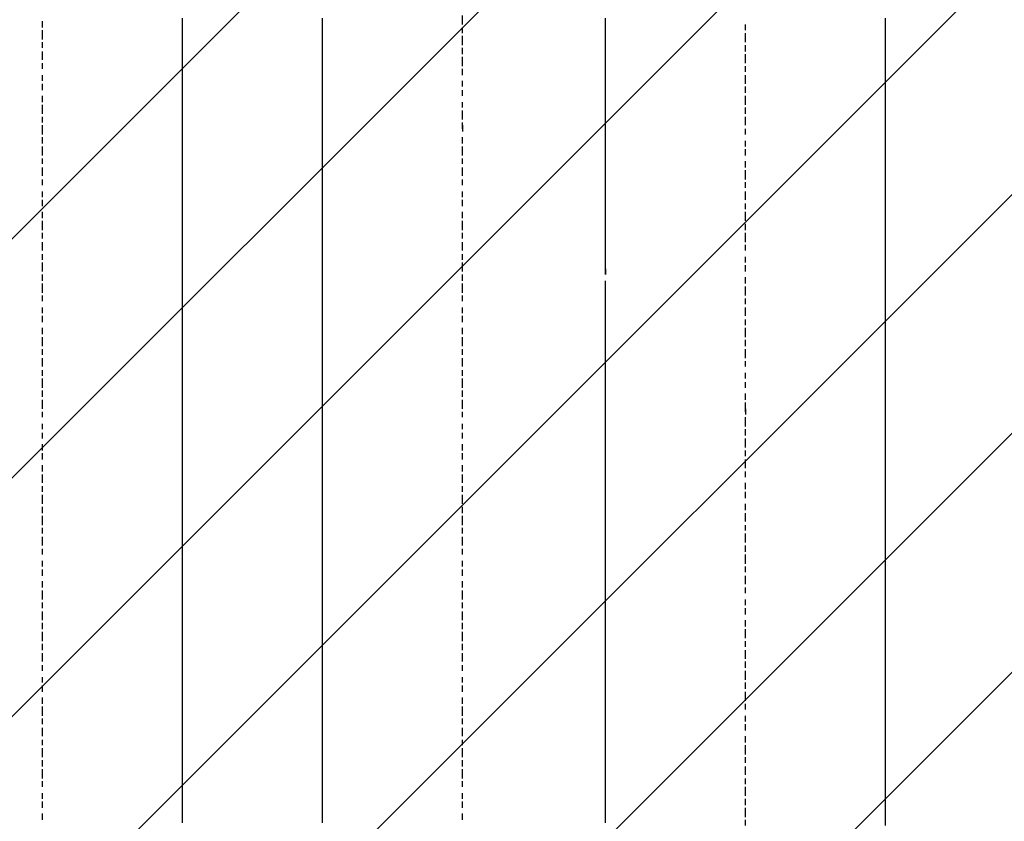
# Model space of a CAD drawing. Extents: x 997 to 109698, y 921 to 94021.
# Tile 440 of 656: x 24181 to 25579, y 41916 to 43055. Entities that reach past the tile are written whole.
import ezdxf

# ---------------------------------------------------------------- set-up
doc = ezdxf.new("R2010")
doc.units = 0
doc.header["$MEASUREMENT"] = 0
doc.layers.add('12', color=7, linetype='CONTINUOUS')
doc.layers.add('28', color=7, linetype='CONTINUOUS')

msp = doc.modelspace()

# ---------------------------------------------------------------- linework, layer by layer
at = {"layer": '12', "color": 5}
for p, q in [((24411.630503, 43056.563401), (24411.630503, 43043.563401)), ((24610.630503, 43043.563401), (24610.630503, 43056.563401)), ((25012.630503, 43047.563401), (25012.630503, 43056.563401)), ((25410.630503, 43047.563401), (25410.630503, 43056.563401)), ((24411.630503, 43043.563401), (24411.630503, 43035.563401)), ((24610.630503, 43035.563401), (24610.630503, 43043.563401)), ((25012.630503, 43035.563401), (25012.630503, 43047.563401)), ((25410.630503, 43039.563401), (25410.630503, 43047.563401)), ((24411.630503, 43035.563401), (24411.630503, 43026.563401)), ((24411.630503, 43026.563401), (24411.630503, 43014.563401)), ((24610.630503, 43026.563401), (24610.630503, 43035.563401)), ((24610.630503, 43014.563401), (24610.630503, 43026.563401)), ((25012.630503, 43026.563401), (25012.630503, 43035.563401)), ((25012.630503, 43018.563401), (25012.630503, 43026.563401)), ((25410.630503, 43026.563401), (25410.630503, 43039.563401)), ((25410.630503, 43018.563401), (25410.630503, 43026.563401)), ((24411.630503, 43014.563401), (24411.630503, 43005.563401)), ((24610.630503, 43005.563401), (24610.630503, 43014.563401)), ((25012.630503, 43005.563401), (25012.630503, 43018.563401)), ((25410.630503, 43009.563401), (25410.630503, 43018.563401)), ((24411.630503, 43005.563401), (24411.630503, 42997.563401)), ((24610.630503, 42997.563401), (24610.630503, 43005.563401)), ((25012.630503, 42997.563401), (25012.630503, 43005.563401)), ((25410.630503, 42997.563401), (25410.630503, 43009.563401)), ((24411.630503, 42997.563401), (24411.630503, 42984.563401)), ((24411.630503, 42984.563401), (24411.630503, 42975.563401)), ((24610.630503, 42984.563401), (24610.630503, 42997.563401)), ((24610.630503, 42975.563401), (24610.630503, 42984.563401)), ((25012.630503, 42988.563401), (25012.630503, 42997.563401)), ((25012.630503, 42975.563401), (25012.630503, 42988.563401)), ((25410.630503, 42988.563401), (25410.630503, 42997.563401)), ((25410.630503, 42975.563401), (25410.630503, 42988.563401)), ((24411.630503, 42975.563401), (24411.630503, 42963.563401)), ((24610.630503, 42963.563401), (24610.630503, 42975.563401)), ((25012.630503, 42967.563401), (25012.630503, 42975.563401)), ((25410.630503, 42967.563401), (25410.630503, 42975.563401)), ((24411.630503, 42963.563401), (24411.630503, 42954.563401)), ((24610.630503, 42954.563401), (24610.630503, 42963.563401)), ((25012.630503, 42959.563401), (25012.630503, 42967.563401)), ((25012.630503, 42946.563401), (25012.630503, 42959.563401)), ((25410.630503, 42959.563401), (25410.630503, 42967.563401)), ((25410.630503, 42946.563401), (25410.630503, 42959.563401)), ((24411.630503, 42954.563401), (24411.630503, 42946.563401)), ((24411.630503, 42946.563401), (24411.630503, 42933.563401)), ((24610.630503, 42946.563401), (24610.630503, 42954.563401)), ((24610.630503, 42933.563401), (24610.630503, 42946.563401)), ((25012.630503, 42937.563401), (25012.630503, 42946.563401)), ((25410.630503, 42937.563401), (25410.630503, 42946.563401)), ((24411.630503, 42933.563401), (24411.630503, 42925.563401)), ((24610.630503, 42925.563401), (24610.630503, 42933.563401)), ((25012.630503, 42925.563401), (25012.630503, 42937.563401)), ((25410.630503, 42929.563401), (25410.630503, 42937.563401)), ((25410.630503, 42916.563401), (25410.630503, 42929.563401)), ((24411.630503, 42925.563401), (24411.630503, 42916.563401)), ((24411.630503, 42916.563401), (24411.630503, 42904.563401)), ((24610.630503, 42916.563401), (24610.630503, 42925.563401)), ((24610.630503, 42904.563401), (24610.630503, 42916.563401)), ((25012.630503, 42916.563401), (25012.630503, 42925.563401)), ((25012.630503, 42908.563401), (25012.630503, 42916.563401)), ((25410.630503, 42908.563401), (25410.630503, 42916.563401)), ((24411.630503, 42904.563401), (24411.630503, 42895.563401)), ((24610.630503, 42895.563401), (24610.630503, 42904.563401)), ((25012.630503, 42895.563401), (25012.630503, 42908.563401)), ((25410.630503, 42899.563401), (25410.630503, 42908.563401)), ((24411.630503, 42895.563401), (24411.630503, 42887.563401)), ((24411.630503, 42887.563401), (24411.630503, 42874.563401)), ((24610.630503, 42887.563401), (24610.630503, 42895.563401)), ((24610.630503, 42874.563401), (24610.630503, 42887.563401)), ((25012.630503, 42887.563401), (25012.630503, 42895.563401)), ((25012.630503, 42878.563401), (25012.630503, 42887.563401)), ((25410.630503, 42887.563401), (25410.630503, 42899.563401)), ((25410.630503, 42878.563401), (25410.630503, 42887.563401)), ((24411.630503, 42874.563401), (24411.630503, 42865.563401)), ((24610.630503, 42865.563401), (24610.630503, 42874.563401)), ((25012.630503, 42865.563401), (25012.630503, 42878.563401)), ((25410.630503, 42865.563401), (25410.630503, 42878.563401)), ((24411.630503, 42865.563401), (24411.630503, 42853.563401)), ((24610.630503, 42853.563401), (24610.630503, 42865.563401)), ((25012.630503, 42857.563401), (25012.630503, 42865.563401)), ((25410.630503, 42857.563401), (25410.630503, 42865.563401)), ((24411.630503, 42853.563401), (24411.630503, 42844.563401)), ((24411.630503, 42844.563401), (24411.630503, 42836.563401)), ((24610.630503, 42844.563401), (24610.630503, 42853.563401)), ((24610.630503, 42836.563401), (24610.630503, 42844.563401)), ((25012.630503, 42849.563401), (25012.630503, 42857.563401)), ((25012.630503, 42836.563401), (25012.630503, 42849.563401)), ((25410.630503, 42849.563401), (25410.630503, 42857.563401)), ((25410.630503, 42836.563401), (25410.630503, 42849.563401)), ((24411.630503, 42836.563401), (24411.630503, 42823.563401)), ((24610.630503, 42823.563401), (24610.630503, 42836.563401)), ((25012.630503, 42827.563401), (25012.630503, 42836.563401)), ((25410.630503, 42827.563401), (25410.630503, 42836.563401)), ((24411.630503, 42823.563401), (24411.630503, 42815.563401)), ((24610.630503, 42815.563401), (24610.630503, 42823.563401)), ((25012.630503, 42815.563401), (25012.630503, 42827.563401)), ((25410.630503, 42819.563401), (25410.630503, 42827.563401)), ((25410.630503, 42806.563401), (25410.630503, 42819.563401)), ((24411.630503, 42815.563401), (24411.630503, 42806.563401)), ((24411.630503, 42806.563401), (24411.630503, 42793.563401)), ((24610.630503, 42806.563401), (24610.630503, 42815.563401)), ((24610.630503, 42793.563401), (24610.630503, 42806.563401)), ((25012.630503, 42806.563401), (25012.630503, 42815.563401)), ((25012.630503, 42798.563401), (25012.630503, 42806.563401)), ((25410.630503, 42798.563401), (25410.630503, 42806.563401)), ((24411.630503, 42793.563401), (24411.630503, 42785.563401)), ((24610.630503, 42785.563401), (24610.630503, 42793.563401)), ((25012.630503, 42785.563401), (25012.630503, 42798.563401)), ((25410.630503, 42789.563401), (25410.630503, 42798.563401)), ((25410.630503, 42777.563401), (25410.630503, 42789.563401)), ((24411.630503, 42785.563401), (24411.630503, 42777.563401)), ((24411.630503, 42777.563401), (24411.630503, 42764.563401)), ((24610.630503, 42777.563401), (24610.630503, 42785.563401)), ((24610.630503, 42764.563401), (24610.630503, 42777.563401)), ((25012.630503, 42777.563401), (25012.630503, 42785.563401)), ((25012.630503, 42768.563401), (25012.630503, 42777.563401)), ((25410.630503, 42768.563401), (25410.630503, 42777.563401)), ((24411.630503, 42764.563401), (24411.630503, 42755.563401)), ((24610.630503, 42755.563401), (24610.630503, 42764.563401)), ((25012.630503, 42755.563401), (25012.630503, 42768.563401)), ((25410.630503, 42755.563401), (25410.630503, 42768.563401)), ((24411.630503, 42755.563401), (24411.630503, 42747.563401)), ((24411.630503, 42747.563401), (24411.630503, 42734.563401)), ((24610.630503, 42747.563401), (24610.630503, 42755.563401)), ((24610.630503, 42734.563401), (24610.630503, 42747.563401)), ((25012.630503, 42747.563401), (25012.630503, 42755.563401)), ((25012.630503, 42738.563401), (25012.630503, 42747.563401)), ((25410.630503, 42747.563401), (25410.630503, 42755.563401)), ((25410.630503, 42738.563401), (25410.630503, 42747.563401)), ((24411.630503, 42734.563401), (24411.630503, 42726.563401)), ((24610.630503, 42726.563401), (24610.630503, 42734.563401)), ((25012.630503, 42726.563401), (25012.630503, 42738.563401)), ((25410.630503, 42726.563401), (25410.630503, 42738.563401)), ((24411.630503, 42726.563401), (24411.630503, 42713.563401)), ((24610.630503, 42713.563401), (24610.630503, 42726.563401)), ((25012.630503, 42717.563401), (25012.630503, 42726.563401)), ((25410.630503, 42717.563401), (25410.630503, 42726.563401)), ((24411.630503, 42713.563401), (24411.630503, 42705.563401)), ((24411.630503, 42705.563401), (24411.630503, 42696.563401)), ((24610.630503, 42705.563401), (24610.630503, 42713.563401)), ((24610.630503, 42696.563401), (24610.630503, 42705.563401)), ((25012.630503, 42705.563401), (25012.630503, 42717.563401)), ((25012.630503, 42696.563401), (25012.630503, 42705.563401)), ((25410.630503, 42709.563401), (25410.630503, 42717.563401)), ((25410.630503, 42696.563401), (25410.630503, 42709.563401)), ((24411.630503, 42696.563401), (24411.630503, 42683.563401)), ((24610.630503, 42683.563401), (24610.630503, 42696.563401)), ((25410.630503, 42688.563401), (25410.630503, 42696.563401)), ((24411.630503, 42683.563401), (24411.630503, 42675.563401)), ((24610.630503, 42675.563401), (24610.630503, 42683.563401)), ((25012.630503, 42675.563401), (25012.630503, 42683.563401)), ((25410.630503, 42679.563401), (25410.630503, 42688.563401)), ((25410.630503, 42666.563401), (25410.630503, 42679.563401)), ((24411.630503, 42675.563401), (24411.630503, 42666.563401)), ((24411.630503, 42666.563401), (24411.630503, 42654.563401)), ((24610.630503, 42666.563401), (24610.630503, 42675.563401)), ((24610.630503, 42654.563401), (24610.630503, 42666.563401)), ((25012.630503, 42666.563401), (25012.630503, 42675.563401)), ((25012.630503, 42654.563401), (25012.630503, 42666.563401)), ((25410.630503, 42658.563401), (25410.630503, 42666.563401)), ((24411.630503, 42654.563401), (24411.630503, 42645.563401)), ((24610.630503, 42645.563401), (24610.630503, 42654.563401)), ((25012.630503, 42645.563401), (25012.630503, 42654.563401)), ((25410.630503, 42645.563401), (25410.630503, 42658.563401)), ((24411.630503, 42645.563401), (24411.630503, 42637.563401)), ((24411.630503, 42637.563401), (24411.630503, 42624.563401)), ((24610.630503, 42637.563401), (24610.630503, 42645.563401)), ((24610.630503, 42624.563401), (24610.630503, 42637.563401)), ((25012.630503, 42637.563401), (25012.630503, 42645.563401)), ((25012.630503, 42624.563401), (25012.630503, 42637.563401)), ((25410.630503, 42637.563401), (25410.630503, 42645.563401)), ((25410.630503, 42628.563401), (25410.630503, 42637.563401)), ((24411.630503, 42624.563401), (24411.630503, 42616.563401)), ((24610.630503, 42616.563401), (24610.630503, 42624.563401)), ((25012.630503, 42616.563401), (25012.630503, 42624.563401)), ((25410.630503, 42616.563401), (25410.630503, 42628.563401)), ((24411.630503, 42616.563401), (24411.630503, 42603.563401)), ((24610.630503, 42603.563401), (24610.630503, 42616.563401)), ((25012.630503, 42603.563401), (25012.630503, 42616.563401)), ((25410.630503, 42607.563401), (25410.630503, 42616.563401)), ((25410.630503, 42599.563401), (25410.630503, 42607.563401)), ((24411.630503, 42603.563401), (24411.630503, 42594.563401)), ((24411.630503, 42594.563401), (24411.630503, 42586.563401)), ((24610.630503, 42594.563401), (24610.630503, 42603.563401)), ((24610.630503, 42586.563401), (24610.630503, 42594.563401)), ((25012.630503, 42594.563401), (25012.630503, 42603.563401)), ((25012.630503, 42586.563401), (25012.630503, 42594.563401)), ((25410.630503, 42586.563401), (25410.630503, 42599.563401)), ((24411.630503, 42586.563401), (24411.630503, 42573.563401)), ((24610.630503, 42573.563401), (24610.630503, 42586.563401)), ((25012.630503, 42573.563401), (25012.630503, 42586.563401)), ((25410.630503, 42578.563401), (25410.630503, 42586.563401)), ((25410.630503, 42569.563401), (25410.630503, 42578.563401)), ((24411.630503, 42573.563401), (24411.630503, 42565.563401)), ((24411.630503, 42565.563401), (24411.630503, 42556.563401)), ((24610.630503, 42565.563401), (24610.630503, 42573.563401)), ((24610.630503, 42556.563401), (24610.630503, 42565.563401)), ((25012.630503, 42565.563401), (25012.630503, 42573.563401)), ((25012.630503, 42556.563401), (25012.630503, 42565.563401)), ((25410.630503, 42556.563401), (25410.630503, 42569.563401)), ((24411.630503, 42556.563401), (24411.630503, 42544.563401)), ((24610.630503, 42544.563401), (24610.630503, 42556.563401)), ((25012.630503, 42544.563401), (25012.630503, 42556.563401)), ((25410.630503, 42548.563401), (25410.630503, 42556.563401)), ((24411.630503, 42544.563401), (24411.630503, 42535.563401)), ((24610.630503, 42535.563401), (24610.630503, 42544.563401)), ((25012.630503, 42535.563401), (25012.630503, 42544.563401)), ((25410.630503, 42535.563401), (25410.630503, 42548.563401)), ((24411.630503, 42535.563401), (24411.630503, 42527.563401)), ((24411.630503, 42527.563401), (24411.630503, 42514.563401)), ((24610.630503, 42527.563401), (24610.630503, 42535.563401)), ((24610.630503, 42514.563401), (24610.630503, 42527.563401)), ((25012.630503, 42527.563401), (25012.630503, 42535.563401)), ((25012.630503, 42514.563401), (25012.630503, 42527.563401)), ((25410.630503, 42527.563401), (25410.630503, 42535.563401)), ((25410.630503, 42518.563401), (25410.630503, 42527.563401)), ((24411.630503, 42514.563401), (24411.630503, 42506.563401)), ((24610.630503, 42506.563401), (24610.630503, 42514.563401)), ((25012.630503, 42506.563401), (25012.630503, 42514.563401)), ((25410.630503, 42506.563401), (25410.630503, 42518.563401)), ((24411.630503, 42506.563401), (24411.630503, 42493.563401)), ((24610.630503, 42493.563401), (24610.630503, 42506.563401)), ((25012.630503, 42493.563401), (25012.630503, 42506.563401)), ((25410.630503, 42497.563401), (25410.630503, 42506.563401)), ((25410.630503, 42489.563401), (25410.630503, 42497.563401)), ((24411.630503, 42493.563401), (24411.630503, 42484.563401)), ((24411.630503, 42484.563401), (24411.630503, 42476.563401)), ((24610.630503, 42484.563401), (24610.630503, 42493.563401)), ((24610.630503, 42476.563401), (24610.630503, 42484.563401)), ((25012.630503, 42484.563401), (25012.630503, 42493.563401)), ((25012.630503, 42476.563401), (25012.630503, 42484.563401)), ((25410.630503, 42476.563401), (25410.630503, 42489.563401)), ((24411.630503, 42476.563401), (24411.630503, 42463.563401)), ((24610.630503, 42463.563401), (24610.630503, 42476.563401)), ((25012.630503, 42463.563401), (25012.630503, 42476.563401)), ((25410.630503, 42467.563401), (25410.630503, 42476.563401)), ((25410.630503, 42459.563401), (25410.630503, 42467.563401)), ((24411.630503, 42463.563401), (24411.630503, 42455.563401)), ((24411.630503, 42455.563401), (24411.630503, 42446.563401)), ((24610.630503, 42455.563401), (24610.630503, 42463.563401)), ((24610.630503, 42446.563401), (24610.630503, 42455.563401)), ((25012.630503, 42455.563401), (25012.630503, 42463.563401)), ((25012.630503, 42446.563401), (25012.630503, 42455.563401)), ((25410.630503, 42446.563401), (25410.630503, 42459.563401)), ((24411.630503, 42446.563401), (24411.630503, 42434.563401)), ((24610.630503, 42434.563401), (24610.630503, 42446.563401)), ((25012.630503, 42434.563401), (25012.630503, 42446.563401)), ((25410.630503, 42438.563401), (25410.630503, 42446.563401)), ((24411.630503, 42434.563401), (24411.630503, 42425.563401)), ((24411.630503, 42425.563401), (24411.630503, 42417.563401)), ((24610.630503, 42425.563401), (24610.630503, 42434.563401)), ((24610.630503, 42417.563401), (24610.630503, 42425.563401)), ((25012.630503, 42425.563401), (25012.630503, 42434.563401)), ((25012.630503, 42417.563401), (25012.630503, 42425.563401)), ((25410.630503, 42429.563401), (25410.630503, 42438.563401)), ((25410.630503, 42417.563401), (25410.630503, 42429.563401)), ((24411.630503, 42417.563401), (24411.630503, 42404.563401)), ((24610.630503, 42404.563401), (24610.630503, 42417.563401)), ((25012.630503, 42404.563401), (25012.630503, 42417.563401)), ((25410.630503, 42408.563401), (25410.630503, 42417.563401)), ((24411.630503, 42404.563401), (24411.630503, 42396.563401)), ((24610.630503, 42396.563401), (24610.630503, 42404.563401)), ((25012.630503, 42396.563401), (25012.630503, 42404.563401)), ((25410.630503, 42396.563401), (25410.630503, 42408.563401)), ((24411.630503, 42396.563401), (24411.630503, 42383.563401)), ((24411.630503, 42383.563401), (24411.630503, 42374.563401)), ((24610.630503, 42383.563401), (24610.630503, 42396.563401)), ((24610.630503, 42374.563401), (24610.630503, 42383.563401)), ((25012.630503, 42383.563401), (25012.630503, 42396.563401)), ((25012.630503, 42374.563401), (25012.630503, 42383.563401)), ((25410.630503, 42387.563401), (25410.630503, 42396.563401)), ((25410.630503, 42379.563401), (25410.630503, 42387.563401)), ((24411.630503, 42374.563401), (24411.630503, 42366.563401)), ((24610.630503, 42366.563401), (24610.630503, 42374.563401)), ((25012.630503, 42366.563401), (25012.630503, 42374.563401)), ((25410.630503, 42366.563401), (25410.630503, 42379.563401)), ((24411.630503, 42366.563401), (24411.630503, 42353.563401)), ((24610.630503, 42353.563401), (24610.630503, 42366.563401)), ((25012.630503, 42353.563401), (25012.630503, 42366.563401)), ((25410.630503, 42357.563401), (25410.630503, 42366.563401)), ((25410.630503, 42349.563401), (25410.630503, 42357.563401)), ((24411.630503, 42353.563401), (24411.630503, 42345.563401)), ((24411.630503, 42345.563401), (24411.630503, 42336.563401)), ((24610.630503, 42345.563401), (24610.630503, 42353.563401)), ((24610.630503, 42336.563401), (24610.630503, 42345.563401)), ((25012.630503, 42345.563401), (25012.630503, 42353.563401)), ((25012.630503, 42336.563401), (25012.630503, 42345.563401)), ((25410.630503, 42336.563401), (25410.630503, 42349.563401)), ((24411.630503, 42336.563401), (24411.630503, 42324.563401)), ((24610.630503, 42324.563401), (24610.630503, 42336.563401)), ((25012.630503, 42324.563401), (25012.630503, 42336.563401)), ((25410.630503, 42328.563401), (25410.630503, 42336.563401)), ((25410.630503, 42319.563401), (25410.630503, 42328.563401)), ((24411.630503, 42324.563401), (24411.630503, 42315.563401)), ((24411.630503, 42315.563401), (24411.630503, 42307.563401)), ((24610.630503, 42315.563401), (24610.630503, 42324.563401)), ((24610.630503, 42307.563401), (24610.630503, 42315.563401)), ((25012.630503, 42315.563401), (25012.630503, 42324.563401)), ((25012.630503, 42307.563401), (25012.630503, 42315.563401)), ((25410.630503, 42307.563401), (25410.630503, 42319.563401)), ((24411.630503, 42307.563401), (24411.630503, 42294.563401)), ((24610.630503, 42294.563401), (24610.630503, 42307.563401)), ((25012.630503, 42294.563401), (25012.630503, 42307.563401)), ((25410.630503, 42298.563401), (25410.630503, 42307.563401)), ((24411.630503, 42294.563401), (24411.630503, 42285.563401)), ((24411.630503, 42285.563401), (24411.630503, 42273.563401)), ((24610.630503, 42285.563401), (24610.630503, 42294.563401)), ((24610.630503, 42273.563401), (24610.630503, 42285.563401)), ((25012.630503, 42285.563401), (25012.630503, 42294.563401)), ((25012.630503, 42273.563401), (25012.630503, 42285.563401)), ((25410.630503, 42285.563401), (25410.630503, 42298.563401)), ((25410.630503, 42277.563401), (25410.630503, 42285.563401)), ((24411.630503, 42273.563401), (24411.630503, 42264.563401)), ((24610.630503, 42264.563401), (24610.630503, 42273.563401)), ((25012.630503, 42264.563401), (25012.630503, 42273.563401)), ((25410.630503, 42269.563401), (25410.630503, 42277.563401)), ((24411.630503, 42264.563401), (24411.630503, 42256.563401)), ((24610.630503, 42256.563401), (24610.630503, 42264.563401)), ((25012.630503, 42256.563401), (25012.630503, 42264.563401)), ((25410.630503, 42256.563401), (25410.630503, 42269.563401)), ((24411.630503, 42256.563401), (24411.630503, 42243.563401)), ((24411.630503, 42243.563401), (24411.630503, 42235.563401)), ((24610.630503, 42243.563401), (24610.630503, 42256.563401)), ((24610.630503, 42235.563401), (24610.630503, 42243.563401)), ((25012.630503, 42243.563401), (25012.630503, 42256.563401)), ((25012.630503, 42235.563401), (25012.630503, 42243.563401)), ((25410.630503, 42247.563401), (25410.630503, 42256.563401)), ((25410.630503, 42239.563401), (25410.630503, 42247.563401)), ((24411.630503, 42235.563401), (24411.630503, 42226.563401)), ((24610.630503, 42226.563401), (24610.630503, 42235.563401)), ((25012.630503, 42226.563401), (25012.630503, 42235.563401)), ((25410.630503, 42226.563401), (25410.630503, 42239.563401)), ((24411.630503, 42226.563401), (24411.630503, 42213.563401)), ((24610.630503, 42213.563401), (24610.630503, 42226.563401)), ((25012.630503, 42213.563401), (25012.630503, 42226.563401)), ((25410.630503, 42218.563401), (25410.630503, 42226.563401)), ((25410.630503, 42209.563401), (25410.630503, 42218.563401)), ((24411.630503, 42213.563401), (24411.630503, 42205.563401)), ((24411.630503, 42205.563401), (24411.630503, 42197.563401)), ((24610.630503, 42205.563401), (24610.630503, 42213.563401)), ((24610.630503, 42197.563401), (24610.630503, 42205.563401)), ((25012.630503, 42205.563401), (25012.630503, 42213.563401)), ((25012.630503, 42197.563401), (25012.630503, 42205.563401)), ((25410.630503, 42197.563401), (25410.630503, 42209.563401)), ((24411.630503, 42197.563401), (24411.630503, 42184.563401)), ((24610.630503, 42184.563401), (24610.630503, 42197.563401)), ((25012.630503, 42184.563401), (25012.630503, 42197.563401)), ((25410.630503, 42188.563401), (25410.630503, 42197.563401)), ((25410.630503, 42175.563401), (25410.630503, 42188.563401)), ((24411.630503, 42184.563401), (24411.630503, 42175.563401)), ((24411.630503, 42175.563401), (24411.630503, 42167.563401)), ((24610.630503, 42175.563401), (24610.630503, 42184.563401)), ((24610.630503, 42167.563401), (24610.630503, 42175.563401)), ((25012.630503, 42175.563401), (25012.630503, 42184.563401)), ((25012.630503, 42167.563401), (25012.630503, 42175.563401)), ((25410.630503, 42167.563401), (25410.630503, 42175.563401)), ((24411.630503, 42167.563401), (24411.630503, 42154.563401)), ((24610.630503, 42154.563401), (24610.630503, 42167.563401)), ((25012.630503, 42154.563401), (25012.630503, 42167.563401)), ((25410.630503, 42158.563401), (25410.630503, 42167.563401)), ((24411.630503, 42154.563401), (24411.630503, 42146.563401)), ((24411.630503, 42146.563401), (24411.630503, 42133.563401)), ((24610.630503, 42146.563401), (24610.630503, 42154.563401)), ((24610.630503, 42133.563401), (24610.630503, 42146.563401)), ((25012.630503, 42146.563401), (25012.630503, 42154.563401)), ((25012.630503, 42133.563401), (25012.630503, 42146.563401)), ((25410.630503, 42146.563401), (25410.630503, 42158.563401)), ((25410.630503, 42137.563401), (25410.630503, 42146.563401)), ((24411.630503, 42133.563401), (24411.630503, 42125.563401)), ((24610.630503, 42125.563401), (24610.630503, 42133.563401)), ((25012.630503, 42125.563401), (25012.630503, 42133.563401)), ((25410.630503, 42129.563401), (25410.630503, 42137.563401)), ((24411.630503, 42125.563401), (24411.630503, 42116.563401)), ((24610.630503, 42116.563401), (24610.630503, 42125.563401)), ((25012.630503, 42116.563401), (25012.630503, 42125.563401)), ((25410.630503, 42116.563401), (25410.630503, 42129.563401)), ((24411.630503, 42116.563401), (24411.630503, 42103.563401)), ((24411.630503, 42103.563401), (24411.630503, 42095.563401)), ((24610.630503, 42103.563401), (24610.630503, 42116.563401)), ((24610.630503, 42095.563401), (24610.630503, 42103.563401)), ((25012.630503, 42103.563401), (25012.630503, 42116.563401)), ((25012.630503, 42095.563401), (25012.630503, 42103.563401)), ((25410.630503, 42108.563401), (25410.630503, 42116.563401)), ((25410.630503, 42099.563401), (25410.630503, 42108.563401)), ((24411.630503, 42095.563401), (24411.630503, 42086.563401)), ((24610.630503, 42086.563401), (24610.630503, 42095.563401)), ((25012.630503, 42086.563401), (25012.630503, 42095.563401)), ((25410.630503, 42086.563401), (25410.630503, 42099.563401)), ((24411.630503, 42086.563401), (24411.630503, 42074.563401)), ((24610.630503, 42074.563401), (24610.630503, 42086.563401)), ((25012.630503, 42074.563401), (25012.630503, 42086.563401)), ((25410.630503, 42078.563401), (25410.630503, 42086.563401)), ((25410.630503, 42065.563401), (25410.630503, 42078.563401)), ((24411.630503, 42074.563401), (24411.630503, 42065.563401)), ((24411.630503, 42065.563401), (24411.630503, 42057.563401)), ((24610.630503, 42065.563401), (24610.630503, 42074.563401)), ((24610.630503, 42057.563401), (24610.630503, 42065.563401)), ((25012.630503, 42065.563401), (25012.630503, 42074.563401)), ((25012.630503, 42057.563401), (25012.630503, 42065.563401)), ((25410.630503, 42057.563401), (25410.630503, 42065.563401)), ((24411.630503, 42057.563401), (24411.630503, 42044.563401)), ((24610.630503, 42044.563401), (24610.630503, 42057.563401)), ((25012.630503, 42044.563401), (25012.630503, 42057.563401)), ((25410.630503, 42048.563401), (25410.630503, 42057.563401)), ((25410.630503, 42036.563401), (25410.630503, 42048.563401)), ((24411.630503, 42044.563401), (24411.630503, 42036.563401)), ((24411.630503, 42036.563401), (24411.630503, 42023.563401)), ((24610.630503, 42036.563401), (24610.630503, 42044.563401)), ((24610.630503, 42023.563401), (24610.630503, 42036.563401)), ((25012.630503, 42036.563401), (25012.630503, 42044.563401)), ((25012.630503, 42023.563401), (25012.630503, 42036.563401)), ((25410.630503, 42027.563401), (25410.630503, 42036.563401)), ((24411.630503, 42023.563401), (24411.630503, 42015.563401)), ((24610.630503, 42015.563401), (24610.630503, 42023.563401)), ((25012.630503, 42015.563401), (25012.630503, 42023.563401)), ((25410.630503, 42019.563401), (25410.630503, 42027.563401)), ((25410.630503, 42006.563401), (25410.630503, 42019.563401)), ((24411.630503, 42015.563401), (24411.630503, 42006.563401)), ((24411.630503, 42006.563401), (24411.630503, 41993.563401)), ((24610.630503, 42006.563401), (24610.630503, 42015.563401)), ((24610.630503, 41993.563401), (24610.630503, 42006.563401)), ((25012.630503, 42006.563401), (25012.630503, 42015.563401)), ((25012.630503, 41993.563401), (25012.630503, 42006.563401)), ((25410.630503, 41998.563401), (25410.630503, 42006.563401)), ((24411.630503, 41993.563401), (24411.630503, 41985.563401)), ((24610.630503, 41985.563401), (24610.630503, 41993.563401)), ((25012.630503, 41985.563401), (25012.630503, 41993.563401)), ((25410.630503, 41989.563401), (25410.630503, 41998.563401)), ((24411.630503, 41985.563401), (24411.630503, 41976.563401)), ((24610.630503, 41976.563401), (24610.630503, 41985.563401)), ((25012.630503, 41976.563401), (25012.630503, 41985.563401)), ((25410.630503, 41976.563401), (25410.630503, 41989.563401)), ((24411.630503, 41976.563401), (24411.630503, 41964.563401)), ((24411.630503, 41964.563401), (24411.630503, 41955.563401)), ((24610.630503, 41964.563401), (24610.630503, 41976.563401)), ((24610.630503, 41955.563401), (24610.630503, 41964.563401)), ((25012.630503, 41964.563401), (25012.630503, 41976.563401)), ((25012.630503, 41955.563401), (25012.630503, 41964.563401)), ((25410.630503, 41968.563401), (25410.630503, 41976.563401)), ((25410.630503, 41955.563401), (25410.630503, 41968.563401)), ((24411.630503, 41955.563401), (24411.630503, 41947.563401)), ((24610.630503, 41947.563401), (24610.630503, 41955.563401)), ((25012.630503, 41947.563401), (25012.630503, 41955.563401)), ((25410.630503, 41947.563401), (25410.630503, 41955.563401)), ((24411.630503, 41947.563401), (24411.630503, 41934.563401)), ((24610.630503, 41934.563401), (24610.630503, 41947.563401)), ((25012.630503, 41934.563401), (25012.630503, 41947.563401)), ((25410.630503, 41938.563401), (25410.630503, 41947.563401)), ((25410.630503, 41926.563401), (25410.630503, 41938.563401)), ((24411.630503, 41934.563401), (24411.630503, 41926.563401)), ((24411.630503, 41926.563401), (24411.630503, 41913.563401)), ((24610.630503, 41926.563401), (24610.630503, 41934.563401)), ((24610.630503, 41913.563401), (24610.630503, 41926.563401)), ((25012.630503, 41926.563401), (25012.630503, 41934.563401)), ((25012.630503, 41913.563401), (25012.630503, 41926.563401)), ((25410.630503, 41917.563401), (25410.630503, 41926.563401)), ((25410.630503, 41909.563401), (25410.630503, 41917.563401))]:
    msp.add_line(p, q, dxfattribs=at)
at = {"layer": '12', "color": 1}
for p, q in [((24809.630503, 43047.563401), (24809.630503, 43060.563401)), ((24212.630503, 43052.563401), (24212.630503, 43043.563401)), ((24809.630503, 43035.563401), (24809.630503, 43043.563401)), ((25211.630503, 43039.563401), (25211.630503, 43047.563401)), ((24212.630503, 43039.563401), (24212.630503, 43026.563401)), ((24809.630503, 43018.563401), (24809.630503, 43031.563401)), ((25211.630503, 43022.563401), (25211.630503, 43035.563401)), ((24212.630503, 43022.563401), (24212.630503, 43014.563401)), ((24809.630503, 43005.563401), (24809.630503, 43014.563401)), ((25211.630503, 43009.563401), (25211.630503, 43018.563401)), ((24212.630503, 43009.563401), (24212.630503, 42997.563401)), ((24809.630503, 42988.563401), (24809.630503, 43001.563401)), ((25211.630503, 42992.563401), (25211.630503, 43005.563401)), ((24212.630503, 42992.563401), (24212.630503, 42984.563401)), ((24809.630503, 42975.563401), (24809.630503, 42984.563401)), ((25211.630503, 42980.563401), (25211.630503, 42988.563401)), ((24212.630503, 42975.563401), (24212.630503, 42967.563401)), ((25211.630503, 42963.563401), (25211.630503, 42975.563401)), ((24212.630503, 42963.563401), (24212.630503, 42954.563401)), ((24809.630503, 42959.563401), (24809.630503, 42967.563401)), ((25211.630503, 42950.563401), (25211.630503, 42959.563401)), ((24212.630503, 42946.563401), (24212.630503, 42937.563401)), ((24809.630503, 42946.563401), (24809.630503, 42954.563401)), ((25211.630503, 42933.563401), (25211.630503, 42946.563401)), ((24212.630503, 42933.563401), (24212.630503, 42920.563401)), ((24809.630503, 42929.563401), (24809.630503, 42937.563401)), ((25211.630503, 42920.563401), (25211.630503, 42929.563401)), ((24212.630503, 42916.563401), (24212.630503, 42908.563401)), ((24809.630503, 42912.563401), (24809.630503, 42925.563401)), ((25211.630503, 42904.563401), (25211.630503, 42916.563401)), ((24212.630503, 42904.563401), (24212.630503, 42891.563401)), ((24809.630503, 42899.563401), (24809.630503, 42908.563401)), ((24809.630503, 42904.563401), (24809.630503, 42895.563401)), ((24212.630503, 42887.563401), (24212.630503, 42878.563401)), ((24809.630503, 42878.563401), (24809.630503, 42887.563401)), ((25211.630503, 42891.563401), (25211.630503, 42899.563401)), ((24212.630503, 42874.563401), (24212.630503, 42861.563401)), ((24809.630503, 42861.563401), (24809.630503, 42874.563401)), ((25211.630503, 42874.563401), (25211.630503, 42882.563401)), ((25211.630503, 42861.563401), (25211.630503, 42870.563401)), ((24212.630503, 42857.563401), (24212.630503, 42849.563401)), ((24212.630503, 42844.563401), (24212.630503, 42832.563401)), ((24809.630503, 42849.563401), (24809.630503, 42857.563401)), ((24809.630503, 42832.563401), (24809.630503, 42844.563401)), ((25211.630503, 42844.563401), (25211.630503, 42853.563401)), ((25211.630503, 42827.563401), (25211.630503, 42840.563401)), ((24212.630503, 42827.563401), (24212.630503, 42819.563401)), ((24809.630503, 42819.563401), (24809.630503, 42827.563401)), ((25211.630503, 42815.563401), (25211.630503, 42823.563401)), ((24212.630503, 42810.563401), (24212.630503, 42802.563401)), ((24809.630503, 42802.563401), (24809.630503, 42810.563401)), ((25211.630503, 42798.563401), (25211.630503, 42810.563401)), ((24212.630503, 42798.563401), (24212.630503, 42789.563401)), ((24809.630503, 42789.563401), (24809.630503, 42798.563401)), ((25211.630503, 42785.563401), (25211.630503, 42793.563401)), ((24212.630503, 42781.563401), (24212.630503, 42772.563401)), ((24809.630503, 42772.563401), (24809.630503, 42781.563401)), ((25211.630503, 42768.563401), (25211.630503, 42781.563401)), ((24212.630503, 42768.563401), (24212.630503, 42755.563401)), ((24809.630503, 42755.563401), (24809.630503, 42768.563401)), ((25211.630503, 42755.563401), (25211.630503, 42764.563401)), ((24212.630503, 42751.563401), (24212.630503, 42743.563401)), ((24809.630503, 42743.563401), (24809.630503, 42751.563401)), ((25211.630503, 42738.563401), (25211.630503, 42751.563401)), ((24212.630503, 42738.563401), (24212.630503, 42726.563401)), ((24809.630503, 42726.563401), (24809.630503, 42738.563401)), ((25211.630503, 42726.563401), (25211.630503, 42734.563401)), ((24212.630503, 42721.563401), (24212.630503, 42713.563401)), ((24809.630503, 42713.563401), (24809.630503, 42721.563401)), ((24212.630503, 42709.563401), (24212.630503, 42696.563401)), ((24809.630503, 42696.563401), (24809.630503, 42709.563401)), ((25211.630503, 42709.563401), (25211.630503, 42717.563401)), ((25211.630503, 42696.563401), (25211.630503, 42705.563401)), ((24212.630503, 42692.563401), (24212.630503, 42683.563401)), ((24809.630503, 42683.563401), (24809.630503, 42692.563401)), ((24212.630503, 42679.563401), (24212.630503, 42666.563401)), ((24809.630503, 42666.563401), (24809.630503, 42679.563401)), ((25211.630503, 42679.563401), (25211.630503, 42688.563401)), ((24212.630503, 42662.563401), (24212.630503, 42654.563401)), ((24809.630503, 42654.563401), (24809.630503, 42662.563401)), ((25211.630503, 42662.563401), (25211.630503, 42675.563401)), ((25211.630503, 42650.563401), (25211.630503, 42658.563401)), ((24212.630503, 42645.563401), (24212.630503, 42637.563401)), ((24809.630503, 42637.563401), (24809.630503, 42645.563401)), ((25211.630503, 42633.563401), (25211.630503, 42645.563401)), ((24212.630503, 42633.563401), (24212.630503, 42624.563401)), ((24809.630503, 42624.563401), (24809.630503, 42633.563401)), ((25211.630503, 42620.563401), (25211.630503, 42628.563401)), ((24212.630503, 42616.563401), (24212.630503, 42607.563401)), ((24809.630503, 42607.563401), (24809.630503, 42616.563401)), ((25211.630503, 42603.563401), (25211.630503, 42616.563401)), ((24212.630503, 42603.563401), (24212.630503, 42590.563401)), ((24809.630503, 42590.563401), (24809.630503, 42603.563401)), ((25211.630503, 42590.563401), (25211.630503, 42599.563401)), ((24212.630503, 42586.563401), (24212.630503, 42578.563401)), ((24809.630503, 42578.563401), (24809.630503, 42586.563401)), ((25211.630503, 42573.563401), (25211.630503, 42586.563401)), ((24212.630503, 42573.563401), (24212.630503, 42561.563401)), ((24809.630503, 42561.563401), (24809.630503, 42573.563401)), ((25211.630503, 42561.563401), (25211.630503, 42569.563401)), ((24212.630503, 42556.563401), (24212.630503, 42548.563401)), ((24809.630503, 42548.563401), (24809.630503, 42556.563401)), ((25211.630503, 42544.563401), (25211.630503, 42552.563401)), ((24212.630503, 42544.563401), (24212.630503, 42531.563401)), ((24809.630503, 42531.563401), (24809.630503, 42544.563401)), ((25211.630503, 42531.563401), (25211.630503, 42539.563401)), ((24212.630503, 42527.563401), (24212.630503, 42518.563401)), ((24809.630503, 42518.563401), (24809.630503, 42527.563401)), ((25211.630503, 42514.563401), (25211.630503, 42523.563401)), ((24212.630503, 42514.563401), (24212.630503, 42501.563401)), ((24809.630503, 42501.563401), (24809.630503, 42514.563401)), ((25211.630503, 42497.563401), (25211.630503, 42510.563401)), ((24212.630503, 42497.563401), (24212.630503, 42489.563401)), ((24809.630503, 42489.563401), (24809.630503, 42497.563401)), ((25211.630503, 42501.563401), (25211.630503, 42493.563401)), ((25211.630503, 42476.563401), (25211.630503, 42489.563401)), ((24212.630503, 42480.563401), (24212.630503, 42472.563401)), ((24212.630503, 42467.563401), (24212.630503, 42459.563401)), ((24809.630503, 42472.563401), (24809.630503, 42480.563401)), ((24809.630503, 42459.563401), (24809.630503, 42467.563401)), ((25211.630503, 42463.563401), (25211.630503, 42472.563401)), ((25211.630503, 42446.563401), (25211.630503, 42459.563401)), ((24212.630503, 42451.563401), (24212.630503, 42442.563401)), ((24809.630503, 42442.563401), (24809.630503, 42451.563401)), ((25211.630503, 42434.563401), (25211.630503, 42442.563401)), ((24212.630503, 42438.563401), (24212.630503, 42429.563401)), ((24809.630503, 42429.563401), (24809.630503, 42438.563401)), ((25211.630503, 42417.563401), (25211.630503, 42429.563401)), ((24212.630503, 42421.563401), (24212.630503, 42412.563401)), ((24809.630503, 42412.563401), (24809.630503, 42421.563401)), ((25211.630503, 42404.563401), (25211.630503, 42412.563401)), ((24212.630503, 42408.563401), (24212.630503, 42396.563401)), ((24809.630503, 42396.563401), (24809.630503, 42408.563401)), ((24212.630503, 42391.563401), (24212.630503, 42383.563401)), ((24809.630503, 42383.563401), (24809.630503, 42391.563401)), ((25211.630503, 42387.563401), (25211.630503, 42396.563401)), ((25211.630503, 42374.563401), (25211.630503, 42383.563401)), ((24212.630503, 42379.563401), (24212.630503, 42366.563401)), ((24809.630503, 42366.563401), (24809.630503, 42379.563401)), ((24212.630503, 42362.563401), (24212.630503, 42353.563401)), ((24809.630503, 42353.563401), (24809.630503, 42362.563401)), ((25211.630503, 42357.563401), (25211.630503, 42366.563401)), ((24212.630503, 42349.563401), (24212.630503, 42336.563401)), ((24809.630503, 42336.563401), (24809.630503, 42349.563401)), ((25211.630503, 42341.563401), (25211.630503, 42353.563401)), ((24212.630503, 42332.563401), (24212.630503, 42324.563401)), ((24809.630503, 42324.563401), (24809.630503, 42332.563401)), ((25211.630503, 42328.563401), (25211.630503, 42336.563401)), ((24212.630503, 42319.563401), (24212.630503, 42307.563401)), ((24809.630503, 42307.563401), (24809.630503, 42319.563401)), ((25211.630503, 42311.563401), (25211.630503, 42324.563401)), ((24212.630503, 42302.563401), (24212.630503, 42294.563401)), ((24809.630503, 42294.563401), (24809.630503, 42302.563401)), ((25211.630503, 42298.563401), (25211.630503, 42307.563401)), ((24212.630503, 42285.563401), (24212.630503, 42277.563401)), ((24809.630503, 42277.563401), (24809.630503, 42285.563401)), ((25211.630503, 42281.563401), (25211.630503, 42294.563401)), ((24212.630503, 42273.563401), (24212.630503, 42264.563401)), ((24809.630503, 42264.563401), (24809.630503, 42273.563401)), ((25211.630503, 42269.563401), (25211.630503, 42277.563401)), ((25211.630503, 42252.563401), (25211.630503, 42264.563401)), ((24212.630503, 42256.563401), (24212.630503, 42247.563401)), ((24212.630503, 42243.563401), (24212.630503, 42230.563401)), ((24809.630503, 42247.563401), (24809.630503, 42256.563401)), ((24809.630503, 42230.563401), (24809.630503, 42243.563401)), ((25211.630503, 42239.563401), (25211.630503, 42247.563401)), ((25211.630503, 42222.563401), (25211.630503, 42230.563401)), ((24212.630503, 42226.563401), (24212.630503, 42218.563401)), ((24809.630503, 42218.563401), (24809.630503, 42226.563401)), ((25211.630503, 42209.563401), (25211.630503, 42218.563401)), ((24212.630503, 42213.563401), (24212.630503, 42201.563401)), ((24809.630503, 42201.563401), (24809.630503, 42213.563401)), ((25211.630503, 42192.563401), (25211.630503, 42201.563401)), ((24212.630503, 42197.563401), (24212.630503, 42188.563401)), ((24809.630503, 42188.563401), (24809.630503, 42197.563401)), ((25211.630503, 42175.563401), (25211.630503, 42188.563401)), ((24212.630503, 42184.563401), (24212.630503, 42171.563401)), ((24809.630503, 42171.563401), (24809.630503, 42184.563401)), ((24212.630503, 42167.563401), (24212.630503, 42158.563401)), ((24809.630503, 42158.563401), (24809.630503, 42167.563401)), ((25211.630503, 42163.563401), (25211.630503, 42171.563401)), ((24212.630503, 42154.563401), (24212.630503, 42142.563401)), ((24809.630503, 42142.563401), (24809.630503, 42154.563401)), ((25211.630503, 42146.563401), (25211.630503, 42158.563401)), ((24212.630503, 42137.563401), (24212.630503, 42129.563401)), ((24809.630503, 42129.563401), (24809.630503, 42137.563401)), ((25211.630503, 42133.563401), (25211.630503, 42142.563401)), ((24212.630503, 42120.563401), (24212.630503, 42112.563401)), ((24809.630503, 42112.563401), (24809.630503, 42120.563401)), ((25211.630503, 42116.563401), (25211.630503, 42129.563401)), ((24212.630503, 42108.563401), (24212.630503, 42099.563401)), ((24809.630503, 42099.563401), (24809.630503, 42108.563401)), ((25211.630503, 42103.563401), (25211.630503, 42112.563401)), ((24212.630503, 42091.563401), (24212.630503, 42082.563401)), ((24809.630503, 42082.563401), (24809.630503, 42091.563401)), ((25211.630503, 42086.563401), (25211.630503, 42099.563401)), ((24212.630503, 42078.563401), (24212.630503, 42065.563401)), ((24809.630503, 42065.563401), (24809.630503, 42078.563401)), ((25211.630503, 42074.563401), (25211.630503, 42082.563401)), ((24212.630503, 42061.563401), (24212.630503, 42053.563401)), ((24809.630503, 42053.563401), (24809.630503, 42061.563401)), ((25211.630503, 42057.563401), (25211.630503, 42065.563401)), ((24212.630503, 42048.563401), (24212.630503, 42036.563401)), ((24809.630503, 42036.563401), (24809.630503, 42048.563401)), ((25211.630503, 42044.563401), (25211.630503, 42053.563401)), ((25211.630503, 42027.563401), (25211.630503, 42036.563401)), ((24212.630503, 42031.563401), (24212.630503, 42023.563401)), ((24212.630503, 42019.563401), (24212.630503, 42006.563401)), ((24809.630503, 42023.563401), (24809.630503, 42031.563401)), ((24809.630503, 42006.563401), (24809.630503, 42019.563401)), ((25211.630503, 42010.563401), (25211.630503, 42023.563401)), ((25211.630503, 41998.563401), (25211.630503, 42006.563401)), ((24212.630503, 42002.563401), (24212.630503, 41993.563401)), ((24809.630503, 41993.563401), (24809.630503, 42002.563401)), ((25211.630503, 41981.563401), (25211.630503, 41993.563401)), ((24212.630503, 41989.563401), (24212.630503, 41976.563401)), ((24809.630503, 41976.563401), (24809.630503, 41989.563401)), ((24212.630503, 41972.563401), (24212.630503, 41964.563401)), ((24809.630503, 41964.563401), (24809.630503, 41972.563401)), ((25211.630503, 41968.563401), (25211.630503, 41976.563401)), ((25211.630503, 41951.563401), (25211.630503, 41964.563401)), ((24212.630503, 41955.563401), (24212.630503, 41947.563401)), ((24809.630503, 41947.563401), (24809.630503, 41955.563401)), ((24212.630503, 41943.563401), (24212.630503, 41934.563401)), ((24809.630503, 41934.563401), (24809.630503, 41943.563401)), ((25211.630503, 41938.563401), (25211.630503, 41947.563401)), ((24212.630503, 41926.563401), (24212.630503, 41917.563401)), ((24809.630503, 41917.563401), (24809.630503, 41926.563401)), ((25211.630503, 41921.563401), (25211.630503, 41934.563401)), ((25211.630503, 41909.563401), (25211.630503, 41917.563401))]:
    msp.add_line(p, q, dxfattribs=at)
at = {"layer": '12', "color": 5}
msp.add_lwpolyline([(25012.630503, 42700.563401), (25012.630503, 42692.563401), (25012.630503, 42696.563401)], dxfattribs=at)
at = {"layer": '28', "color": 2}
for p, q in [((16797.372162, 35370.953237), (36822.636205, 55396.217281)), ((17136.783417, 35370.953237), (36822.636205, 55056.806026)), ((17476.194672, 35370.953237), (36822.636205, 54717.394771)), ((17815.605927, 35370.953237), (36822.636205, 54377.983516)), ((18155.017182, 35370.953237), (36822.636205, 54038.572261)), ((18494.428437, 35370.953237), (36822.636205, 53699.161006)), ((18833.839692, 35370.953237), (36822.636205, 53359.749751))]:
    msp.add_line(p, q, dxfattribs=at)

doc.saveas('drawing.dxf')
